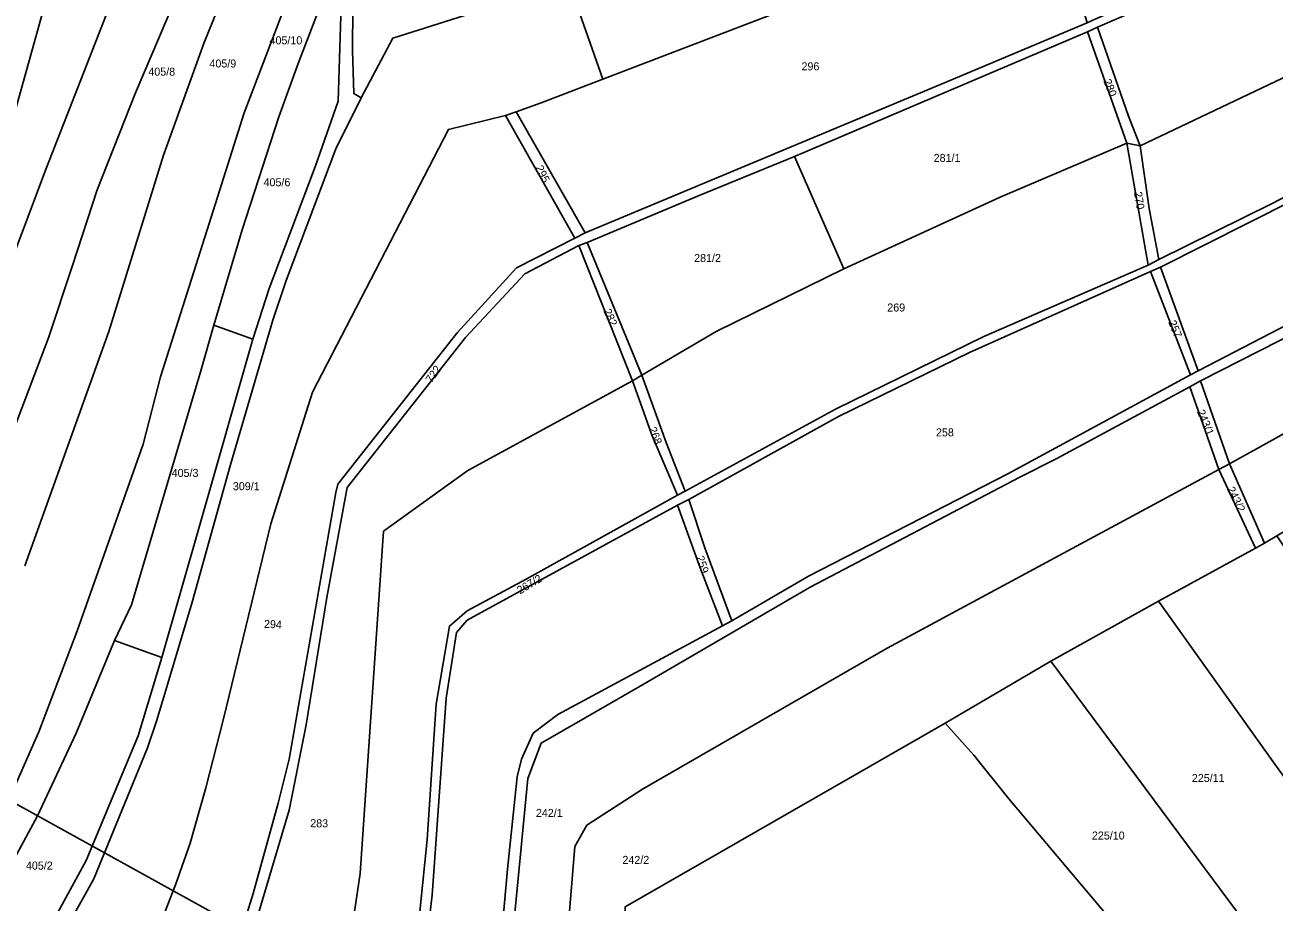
# Model space of a CAD drawing. Extents: x -629983 to -626385, y -1072828 to -1067897.
# Drawn here: x -629247.5 to -628779.1, y -1071341.8 to -1071013.1 of the extents above; entities that cross this region are included whole.
import ezdxf

# ---------------------------------------------------------------- set-up
doc = ezdxf.new("R2010")
doc.units = 0
for name, color, linetype in [('Cesty', 7, 'Continuous'), ('Parcela nároku', 7, 'Continuous'), ('Parcelní číslo', 7, 'Continuous')]:
    doc.layers.add(name, color=color, linetype=linetype)

msp = doc.modelspace()

# ---------------------------------------------------------------- linework, layer by layer
at = {"layer": 'Cesty'}
msp.add_lwpolyline([(-628936.41, -1071495.4), (-628984.66, -1071457.34), (-629028.63, -1071428.56), (-629097.8, -1071389.78), (-629291.66, -1071282.55), (-629384.37, -1071234.35), (-629477.09, -1071186.15), (-629473.61, -1071177.35), (-629426.68, -1071073.91), (-629388.47, -1070985.33), (-629322.56, -1070832.53), (-629298.49, -1070781.9)], dxfattribs=at)
at = {"layer": 'Parcela nároku'}
for points in [[(-629252.25, -1071376.87), (-629224.56, -1071326.33), (-629205.05, -1071279.48), (-629196.24, -1071250.14), (-629182.04, -1071200.4), (-629162.09, -1071130.88), (-629156.06, -1071111.85), (-629148.31, -1071091.33), (-629138.68, -1071065.94), (-629130.19, -1071041.68), (-629129.17, -1071009.57), (-629133.86, -1070998.2), (-629093.43, -1070981.69), (-628929.4, -1070919.32), (-628889.23, -1070908.35), (-628844.62, -1070895.52), (-628800.48, -1070881.99), (-628759.63, -1070869.53)], [(-629257.36, -1071066.95), (-629218.07, -1070926.35)], [(-629274.4, -1071590.15), (-629245.72, -1071546.08), (-629230.03, -1071518.34), (-629213.07, -1071488.18), (-629210.81, -1071483.55), (-629200.66, -1071463.12), (-629192.44, -1071444.48), (-629183.39, -1071419.75), (-629168.82, -1071375.61), (-629158.55, -1071341), (-629148.56, -1071307.45), (-629142.19, -1071275.41), (-629134.38, -1071227.67), (-629126.83, -1071186.47), (-629082.5, -1071130.26), (-629060.19, -1071106.35), (-629039.95, -1071095.79), (-629036.89, -1071094.64), (-628994.87, -1071076.96), (-628959.2, -1071062.4), (-628849.35, -1071015.67), (-628845.58, -1071013.92), (-628781.86, -1070986.24), (-628696.9, -1070948.55)], [(-628713.88, -1070952.86), (-628846.18, -1071010.81), (-628849.49, -1071012.28), (-628903.62, -1071035.08), (-629037.57, -1071091.02), (-629041.47, -1071092.99), (-629063.37, -1071104.07), (-629085.5, -1071128.44), (-629130.29, -1071185.15), (-629131.09, -1071188.33), (-629148.53, -1071288.3), (-629152.61, -1071304.83), (-629162.03, -1071338.69), (-629172.05, -1071370.94), (-629181.12, -1071399.72), (-629194.61, -1071437.75), (-629202.39, -1071457.01), (-629213.81, -1071479.65), (-629215.67, -1071483.78), (-629235.4, -1071520.09), (-629248.48, -1071542.87)], [(-628696.9, -1070948.55), (-628781.86, -1070986.24), (-628845.58, -1071013.92), (-628834.01, -1071047.25), (-628829.59, -1071058.41), (-628763.6, -1071027.07)], [(-629177.01, -1070970.08), (-629206.16, -1071038.51), (-629220.42, -1071074.94), (-629229.69, -1071103.25), (-629238.65, -1071130.37), (-629262.93, -1071193.94)], [(-629208.26, -1070986.56), (-629239.55, -1071066.87), (-629258.21, -1071116.1)], [(-629247.58, -1071215.85), (-629216.13, -1071127.98), (-629195.61, -1071061.94), (-629180.38, -1071019.66), (-629167.92, -1070988.77)], [(-629167.92, -1070988.77), (-629180.38, -1071019.66), (-629195.61, -1071061.94), (-629216.13, -1071127.98), (-629247.58, -1071215.85)], [(-629133.86, -1070998.2), (-629145.11, -1071027.49), (-629152.33, -1071047.53), (-629166.08, -1071089.86), (-629176.77, -1071125.65), (-629181.6, -1071142.73), (-629192.53, -1071179.32), (-629207.58, -1071230.45), (-629213.99, -1071243.83), (-629228.28, -1071278.52), (-629242.88, -1071309.5), (-629254.03, -1071330.35)], [(-629201.86, -1071362.97), (-629191.1, -1071335.42), (-629185.67, -1071319.71), (-629179.76, -1071299.02), (-629173.1, -1071273.12), (-629155.37, -1071200.03), (-629139.77, -1071150.7), (-629088.83, -1071052.21), (-629067.48, -1071047.06), (-629063.43, -1071045.61), (-629054.12, -1071042.27), (-629031, -1071033.43), (-629043.77, -1070997.08), (-629109.7, -1071018), (-629121.58, -1071040.43), (-629131.03, -1071059.53), (-629149.69, -1071108.87), (-629154.7, -1071123.69), (-629170.63, -1071178.36), (-629184.86, -1071229.5), (-629198.12, -1071273.7), (-629201.6, -1071284.07), (-629221.76, -1071333.19), (-629238.91, -1071364.12)], [(-629253.34, -1071302.99), (-629242.37, -1071278.1), (-629228.1, -1071240.5), (-629203.22, -1071170.18), (-629196.71, -1071144.92), (-629178.5, -1071087.53), (-629165.37, -1071046.04), (-629148.53, -1071001.81)], [(-629253.34, -1071302.99), (-629242.37, -1071278.1), (-629228.1, -1071240.5), (-629203.22, -1071170.18), (-629196.71, -1071144.92), (-629178.5, -1071087.53), (-629165.37, -1071046.04), (-629148.53, -1071001.81)], [(-629124.71, -1071006.62), (-629124.78, -1071022.48), (-629124.32, -1071038.8), (-629121.58, -1071040.43), (-629131.03, -1071059.53), (-629149.69, -1071108.87), (-629154.7, -1071123.69), (-629170.63, -1071178.36), (-629184.86, -1071229.5), (-629198.12, -1071273.7), (-629201.6, -1071284.07), (-629221.76, -1071333.19), (-629238.91, -1071364.12), (-629246.31, -1071377.46), (-629283.41, -1071443.8)], [(-628734.05, -1071056.05), (-628780.34, -1071080.11), (-628822.59, -1071101.06), (-628826.24, -1071081.88), (-628829.59, -1071058.41), (-628763.6, -1071027.07)], [(-629172.05, -1071370.94), (-629162.03, -1071338.69), (-629152.61, -1071304.83), (-629148.53, -1071288.3), (-629131.09, -1071188.33), (-629130.29, -1071185.15), (-629085.5, -1071128.44), (-629063.37, -1071104.07), (-629041.47, -1071092.99), (-629067.48, -1071047.06), (-629088.83, -1071052.21), (-629139.77, -1071150.7), (-629155.37, -1071200.03), (-629173.1, -1071273.12), (-629179.76, -1071299.02), (-629185.67, -1071319.71), (-629191.1, -1071335.42), (-629201.86, -1071362.97)], [(-628734.05, -1071056.05), (-628780.34, -1071080.11), (-628822.59, -1071101.06), (-628826.59, -1071103.07), (-628888.24, -1071129.86), (-628943.83, -1071157.04), (-629000.18, -1071187.78), (-629002.94, -1071189.29), (-629059.76, -1071220.82), (-629081.87, -1071232.74), (-629088.49, -1071238.4), (-629093.38, -1071267.61), (-629096.84, -1071318.43), (-629101.33, -1071362.69), (-629106.44, -1071409.85), (-629114.41, -1071461.31), (-629132.32, -1071512.01), (-629174.6, -1071598.82), (-629216.17, -1071678.37)], [(-629209.11, -1071672.42), (-629142.04, -1071541), (-629129.75, -1071512.76), (-629117.67, -1071482.27), (-629112.32, -1071464.53), (-629106.52, -1071429.93), (-629100.72, -1071387.38), (-629094.93, -1071339.31), (-629089.73, -1071265.48), (-629085.79, -1071240.86), (-629081.81, -1071236.15), (-629002.95, -1071193.13), (-628998.78, -1071190.94), (-628942.69, -1071159.9), (-628893.58, -1071135.87), (-628825.76, -1071105.45), (-628822.02, -1071103.82), (-628755.57, -1071070.38)], [(-628755.57, -1071070.38), (-628822.02, -1071103.82), (-628807.94, -1071142.79), (-628726.4, -1071100.56)], [(-628726.4, -1071100.56), (-628807.94, -1071142.79), (-628810.7, -1071144.21), (-628879.19, -1071181.28), (-628953.94, -1071219.71), (-628982.68, -1071236.39), (-628986.16, -1071238.29), (-629047.89, -1071271.53), (-629057.06, -1071278.59), (-629061.41, -1071288.28), (-629063.03, -1071294.94), (-629066.74, -1071329.48), (-629076.05, -1071434.73), (-629080.02, -1071476.51), (-629087.93, -1071516.27), (-629100.62, -1071549.6), (-629145.79, -1071640.95)], [(-629121.43, -1071600.5), (-629095.73, -1071550.33), (-629083.31, -1071517.04), (-629076.19, -1071476.02), (-629072.5, -1071439.34), (-629068.16, -1071389.85), (-629059.12, -1071295.53), (-629054.11, -1071282.33), (-629016.96, -1071260.9), (-628953.27, -1071223.79), (-628874.74, -1071182.64), (-628860.9, -1071175.58), (-628810.99, -1071148.78), (-628807.03, -1071146.51), (-628725.21, -1071104.83)], [(-629101.33, -1071362.69), (-629096.84, -1071318.43), (-629093.38, -1071267.61), (-629088.49, -1071238.4), (-629081.87, -1071232.74), (-629059.76, -1071220.82), (-629002.94, -1071189.29), (-629012.48, -1071167.13), (-629019.91, -1071146.45), (-629081.56, -1071180.13), (-629113.14, -1071202.83), (-629121.85, -1071331.18), (-629124.88, -1071351.25)], [(-629209.11, -1071672.42), (-629142.04, -1071541), (-629129.75, -1071512.76), (-629117.67, -1071482.27), (-629112.32, -1071464.53), (-629106.52, -1071429.93), (-629100.72, -1071387.38), (-629094.93, -1071339.31), (-629089.73, -1071265.48), (-629085.79, -1071240.86), (-629081.81, -1071236.15), (-629002.95, -1071193.13), (-628994.51, -1071216.62), (-628986.16, -1071238.29), (-629047.89, -1071271.53), (-629057.06, -1071278.59), (-629061.41, -1071288.28), (-629063.03, -1071294.94), (-629066.74, -1071329.48), (-629076.05, -1071434.73), (-629080.02, -1071476.51), (-629087.93, -1071516.27), (-629100.62, -1071549.6), (-629145.79, -1071640.95)]]:
    msp.add_lwpolyline(points, dxfattribs=at)
for points in [[(-629243.05, -1070887.54), (-629249.69, -1070902.97), (-629259.41, -1070921.33), (-629274.51, -1070985.43), (-629284.16, -1071024.99), (-629291.51, -1071053.87), (-629257.36, -1071066.95), (-629218.07, -1070926.35), (-629201.11, -1070928.03), (-629173.63, -1070913.37), (-629183.91, -1070877.02), (-629184.9, -1070874.26), (-629224.26, -1070895.2)], [(-628873.03, -1070934.38), (-628898.34, -1070943.25), (-628936.49, -1070956.61), (-628957.25, -1070963.79), (-628987.23, -1070975.07), (-629043.77, -1070997.08), (-629031, -1071033.43), (-628930.4, -1070994.77), (-628862.45, -1070967.29), (-628868.01, -1070949.97)], [(-629294.85, -1071219.25), (-629303.85, -1071238.44), (-629324.52, -1071275.85), (-629358.36, -1071328.63), (-629347.5, -1071339.42), (-629338.48, -1071349.57), (-629337.96, -1071346.05), (-629294.79, -1071281.13), (-629285.17, -1071264.79), (-629267.15, -1071230.1), (-629275.62, -1071225.43), (-629262.93, -1071193.94), (-629238.65, -1071130.37), (-629229.69, -1071103.25), (-629220.42, -1071074.94), (-629206.16, -1071038.51), (-629177.01, -1070970.08), (-629170.42, -1070956.77), (-629190.93, -1070945.74), (-629208.26, -1070986.56), (-629239.55, -1071066.87), (-629258.21, -1071116.1), (-629286.97, -1071186.58), (-629300.05, -1071217.22)], [(-628987.23, -1070975.07), (-628995.45, -1070950.4), (-629016.06, -1070958.59), (-629077.67, -1070985.83), (-629087.88, -1070990.17), (-629124.71, -1071006.62), (-629124.78, -1071022.48), (-629124.32, -1071038.8), (-629121.58, -1071040.43), (-629109.7, -1071018), (-629043.77, -1070997.08)], [(-628862.45, -1070967.29), (-628849.49, -1071012.28), (-628903.62, -1071035.08), (-629037.57, -1071091.02), (-629063.43, -1071045.61), (-629054.12, -1071042.27), (-629031, -1071033.43), (-628930.4, -1070994.77)], [(-629129.17, -1071009.57), (-629133.86, -1070998.2), (-629145.11, -1071027.49), (-629152.33, -1071047.53), (-629166.08, -1071089.86), (-629176.77, -1071125.65), (-629162.09, -1071130.88), (-629156.06, -1071111.85), (-629148.31, -1071091.33), (-629138.68, -1071065.94), (-629130.19, -1071041.68)], [(-628834.01, -1071047.25), (-628845.58, -1071013.92), (-628849.35, -1071015.67), (-628834.67, -1071057.41), (-628829.59, -1071058.41)], [(-628959.2, -1071062.4), (-628849.35, -1071015.67), (-628834.67, -1071057.41), (-628882.09, -1071077.6), (-628940.7, -1071104.51)], [(-629037.57, -1071091.02), (-629063.43, -1071045.61), (-629067.48, -1071047.06), (-629041.47, -1071092.99)], [(-628493.4, -1071048.9), (-628460.07, -1071053.8), (-628486.77, -1071082.21), (-628513.11, -1071078.74), (-628562.4, -1071075.91), (-628607.97, -1071079.3), (-628621.27, -1071083.93), (-628636.81, -1071090.23), (-628646.92, -1071094.78), (-628796.16, -1071177.6), (-628807.03, -1071146.51), (-628725.21, -1071104.83), (-628676.65, -1071079.49), (-628654.18, -1071068.12), (-628634.85, -1071062.19), (-628615.3, -1071052.73), (-628575.38, -1071044.41), (-628560.82, -1071043.89), (-628540.34, -1071045.04), (-628516.09, -1071046.5)], [(-628940.7, -1071104.51), (-628882.09, -1071077.6), (-628834.67, -1071057.41), (-628826.59, -1071103.07), (-628888.24, -1071129.86), (-628943.83, -1071157.04), (-629000.18, -1071187.78), (-629007.29, -1071169.57), (-629016.37, -1071144.35), (-628988.56, -1071127.99)], [(-628826.24, -1071081.88), (-628829.59, -1071058.41), (-628834.67, -1071057.41), (-628826.59, -1071103.07), (-628822.59, -1071101.06)], [(-628959.2, -1071062.4), (-628940.7, -1071104.51), (-628988.56, -1071127.99), (-629016.37, -1071144.35), (-629036.89, -1071094.64), (-628994.87, -1071076.96)], [(-628607.97, -1071079.3), (-628562.4, -1071075.91), (-628513.11, -1071078.74), (-628486.77, -1071082.21), (-628507.55, -1071106.37), (-628513.46, -1071113.69), (-628558.39, -1071109.04), (-628602.49, -1071109.6), (-628618.37, -1071112.87), (-628633.45, -1071118.81), (-628641.45, -1071123.56), (-628692.33, -1071153.64), (-628737.5, -1071180.33), (-628778.36, -1071204.62), (-628783.08, -1071207.3), (-628796.16, -1071177.6), (-628646.92, -1071094.78), (-628636.81, -1071090.23), (-628621.27, -1071083.93)], [(-629082.5, -1071130.26), (-629060.19, -1071106.35), (-629039.95, -1071095.79), (-629019.91, -1071146.45), (-629081.56, -1071180.13), (-629113.14, -1071202.83), (-629121.85, -1071331.18), (-629124.88, -1071351.25), (-629131.1, -1071388.56), (-629141.82, -1071434.28), (-629151.56, -1071462.12), (-629156.63, -1071475.33), (-629168.62, -1071502.01), (-629179.57, -1071522.36), (-629210.81, -1071483.55), (-629200.66, -1071463.12), (-629192.44, -1071444.48), (-629183.39, -1071419.75), (-629168.82, -1071375.61), (-629158.55, -1071341), (-629148.56, -1071307.45), (-629142.19, -1071275.41), (-629134.38, -1071227.67), (-629126.83, -1071186.47)], [(-629016.37, -1071144.35), (-629036.89, -1071094.64), (-629039.95, -1071095.79), (-629019.91, -1071146.45)], [(-628942.69, -1071159.9), (-628893.58, -1071135.87), (-628825.76, -1071105.45), (-628810.7, -1071144.21), (-628879.19, -1071181.28), (-628953.94, -1071219.71), (-628982.68, -1071236.39), (-628992.75, -1071209.09), (-628998.78, -1071190.94)], [(-628822.02, -1071103.82), (-628807.94, -1071142.79), (-628810.7, -1071144.21), (-628825.76, -1071105.45)], [(-629176.77, -1071125.65), (-629162.09, -1071130.88), (-629182.04, -1071200.4), (-629196.24, -1071250.14), (-629213.99, -1071243.83), (-629207.58, -1071230.45), (-629192.53, -1071179.32), (-629181.6, -1071142.73)], [(-629016.37, -1071144.35), (-629019.91, -1071146.45), (-629012.48, -1071167.13), (-629002.94, -1071189.29), (-629000.18, -1071187.78), (-629007.29, -1071169.57)], [(-629072.5, -1071439.34), (-629068.16, -1071389.85), (-629059.12, -1071295.53), (-629054.11, -1071282.33), (-629016.96, -1071260.9), (-628953.27, -1071223.79), (-628874.74, -1071182.64), (-628860.9, -1071175.58), (-628810.99, -1071148.78), (-628800.11, -1071179.66), (-628924.47, -1071246.62), (-629016.09, -1071299.47), (-629036.98, -1071313.01), (-629041.43, -1071320.98), (-629055.63, -1071492.48), (-629060.14, -1071524.48), (-629067.98, -1071560.03), (-629081.5, -1071590.96), (-629092.49, -1071613.87), (-629107.98, -1071607.26), (-629121.43, -1071600.5), (-629095.73, -1071550.33), (-629083.31, -1071517.04), (-629076.19, -1071476.02)], [(-628807.03, -1071146.51), (-628810.99, -1071148.78), (-628800.11, -1071179.66), (-628796.16, -1071177.6)], [(-628796.16, -1071177.6), (-628783.08, -1071207.3), (-628786.42, -1071209.23), (-628800.11, -1071179.66)], [(-628924.47, -1071246.62), (-628800.11, -1071179.66), (-628786.42, -1071209.23), (-628822.8, -1071229.07), (-628863.15, -1071251.54), (-628902.72, -1071274.77), (-629022.6, -1071343.59), (-629023.33, -1071362.72), (-629026.51, -1071416.63), (-629029.38, -1071456.91), (-629034.21, -1071516.22), (-629039.71, -1071562.2), (-629041.24, -1071568.96), (-629048.3, -1071590.92), (-629063.32, -1071627.75), (-629077.7, -1071621.02), (-629092.49, -1071613.87), (-629081.5, -1071590.96), (-629067.98, -1071560.03), (-629060.14, -1071524.48), (-629055.63, -1071492.48), (-629041.43, -1071320.98), (-629036.98, -1071313.01), (-629016.09, -1071299.47)], [(-628992.75, -1071209.09), (-628982.68, -1071236.39), (-628986.16, -1071238.29), (-628994.51, -1071216.62), (-629002.95, -1071193.13), (-628998.78, -1071190.94)], [(-628778.36, -1071204.62), (-628783.08, -1071207.3), (-628786.42, -1071209.23), (-628822.8, -1071229.07), (-628778.49, -1071291.04), (-628745.51, -1071336.42), (-628729.51, -1071322.9), (-628710.66, -1071307.14), (-628745.64, -1071253.51)], [(-628778.49, -1071291.04), (-628745.51, -1071336.42), (-628758.9, -1071347.23), (-628779.81, -1071363.77), (-628863.15, -1071251.54), (-628822.8, -1071229.07)], [(-629254.03, -1071330.35), (-629272.83, -1071362.67), (-629290.35, -1071392.92), (-629265.58, -1071400.87), (-629252.25, -1071376.87), (-629224.56, -1071326.33), (-629205.05, -1071279.48), (-629196.24, -1071250.14), (-629213.99, -1071243.83), (-629228.28, -1071278.52), (-629242.88, -1071309.5)], [(-628863.15, -1071251.54), (-628902.72, -1071274.77), (-628891.93, -1071286.74), (-628878.83, -1071303.13), (-628835.88, -1071354.08), (-628808.23, -1071387.08), (-628781.55, -1071365.14), (-628779.81, -1071363.77)], [(-629022.6, -1071343.59), (-629023.33, -1071362.72), (-628957.8, -1071436.19), (-628956.98, -1071421.51), (-628910.13, -1071394.15), (-628879.1, -1071375.58), (-628845.07, -1071416.24), (-628839.01, -1071411.49), (-628808.23, -1071387.08), (-628835.88, -1071354.08), (-628878.83, -1071303.13), (-628891.93, -1071286.74), (-628902.72, -1071274.77)]]:
    msp.add_lwpolyline(points, close=True, dxfattribs=at)

# ---------------------------------------------------------------- texts
at = {"layer": 'Parcelní číslo'}
for s, p in [('405/10', (-629155.87, -1071020.35)), ('405/9', (-629178.39, -1071029.03)), ('296', (-628956.52, -1071030.1)), ('405/8', (-629201.29, -1071032.08)), ('281/1', (-628907, -1071064.41)), ('405/6', (-629158.11, -1071073.55)), ('281/2', (-628996.76, -1071101.94)), ('269', (-628924.38, -1071120.49)), ('258', (-628906.13, -1071167.3)), ('405/3', (-629192.55, -1071182.49)), ('309/1', (-629169.62, -1071187.47)), ('225/11', (-628810.24, -1071296.84)), ('242/1', (-629056.05, -1071309.93)), ('225/10', (-628847.69, -1071318.41)), ('405/2', (-629247.16, -1071329.68)), ('242/2', (-629023.62, -1071327.54))]:
    msp.add_text(s, height=3, dxfattribs=at).set_placement(p)
for s, rotation, p in [('280', 291.7704, (-628843.48, -1071034.04)), ('295', 295.56, (-629056.29, -1071066.54)), ('270', 279.1352, (-628831.94, -1071075.79)), ('282', 293.6294, (-629030.84, -1071120.21)), ('257', 292.6907, (-628819.14, -1071124.5)), ('722', 54.2284, (-629095.22, -1071147.51)), ('243/1', 292.6318, (-628808.4, -1071158.01)), ('268', 291.0923, (-629013.84, -1071164.43)), ('243/2', 296.0265, (-628797.16, -1071187.02)), ('259', 288.2085, (-628996.06, -1071212.58)), ('267/2', 30.7896, (-629062.05, -1071226.57)), ('294', 357.4189, (-629158.01, -1071239.04)), ('283', 359.0824, (-629140.64, -1071313.76))]:
    msp.add_text(s, height=3, rotation=rotation, dxfattribs=at).set_placement(p)

doc.saveas('drawing.dxf')
